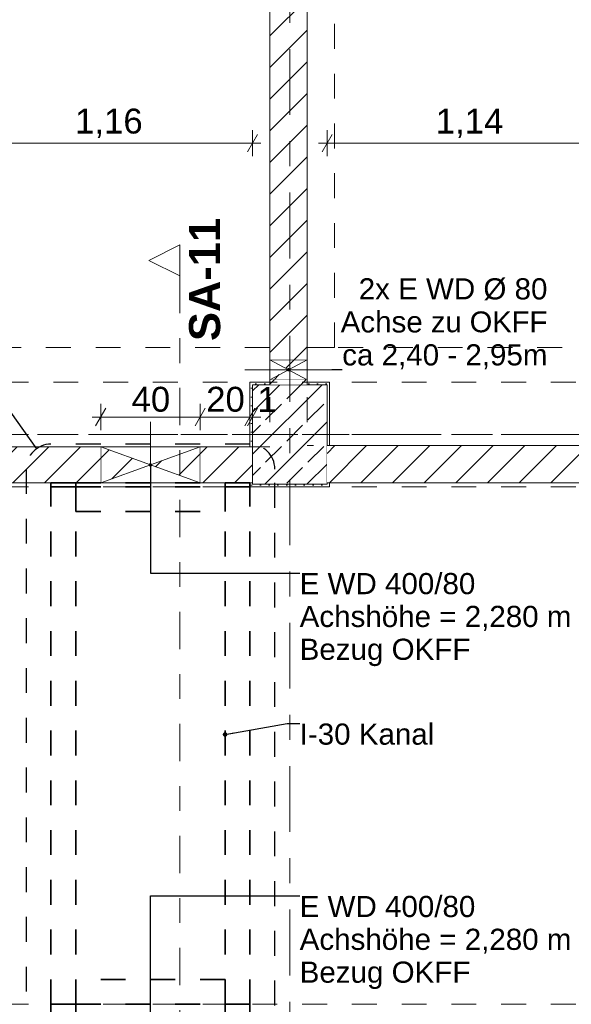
# Model space of a CAD drawing. Header units: metres. Extents: x -3.6 to 90.7, y -11.1 to 18.
# Tile 596 of 656: x 53.4 to 55.7, y 6 to 10. Entities that reach past the tile are written whole.
import ezdxf

# ---------------------------------------------------------------- set-up
doc = ezdxf.new("R2010")
doc.units = ezdxf.units.M
doc.header["$MEASUREMENT"] = 0
for name, pattern in [('Achse', [0.2, 0.1, -0.05, 0, -0.05]), ('Punktlinie eng', [0.0375, 0.0125, -0.025]), ('Schnittlinie', [0.3, 0.15, -0.075, 0, -0.075]), ('Strichlinie doppelt', [0.546806, 0.264583, -0.105833, 0.070556, -0.105833]), ('Untersicht', [0.1, 0.075, -0.025]), ('Wipeout_Contour', [1, 0, -1])]:
    doc.linetypes.add(name, pattern=pattern)
for name, color, linetype in [('152 - Bemaßung_ Beschriftung.Ausbau', 7, 'Continuous'), ('203 - Marker.Schnitt - Ausbaudetail SA', 7, 'Continuous'), ('208 - Marker.Detail', 7, 'Continuous'), ('451 - Universal.Achsen Raster', 7, 'Continuous'), ('605 - Struktur.Wand Innen', 7, 'Continuous'), ('607 - Struktur.Stütze', 7, 'Continuous'), ('608 - Struktur.Träger', 7, 'Continuous'), ('650 - Abdeckung.Fußboden Aufbau', 7, 'Continuous'), ('Abbruch_605 - Struktur.Wand Innen', 7, 'Continuous'), ('Neubau_152 - Bemaßung_ Beschriftung.Ausbau', 7, 'Continuous'), ('Neubau_605 - Struktur.Wand Innen', 7, 'Continuous'), ('Neubau_653 - Abdeckung.TB Verkofferung', 7, 'Continuous')]:
    doc.layers.add(name, color=color, linetype=linetype)
doc.styles.add('ERSTELLTER_STIL_1', font='txt')
doc.styles.add('ERSTELLTER_STIL_2', font='txt')
doc.linetypes.add('Abbruch 1', pattern='A,0,[1,2022.0244.A_L5A-PL02.05_iB_Grundriss 3.OG1.Shx,S=0.001984,R=0,X=0,Y=0],-0.25,0', length=0.25)
doc.dimstyles.new('ERSTELLTER_STIL__3', dxfattribs={"dimtxt": 0.1, "dimasz": 0.0532, "dimexe": 0.18, "dimexo": 0.0625, "dimgap": 0, "dimtad": 1, "dimtih": 1, "dimtoh": 1, "dimzin": 0, "dimdsep": 46, "dimtxsty": 'ERSTELLTER_STIL_2', "dimblk": 'ARROWHEAD_2', "dimblk1": 'ARROWHEAD_2', "dimblk2": 'ARROWHEAD_2', "dimcen": 0.09, "dimse1": 1, "dimse2": 1, "dimclrd": 7, "dimclre": 7, "dimclrt": 7, "dimazin": 0, "dimtfac": 1, "dimtdec": 4, "dimtmove": 0, "dimatfit": 3, "dimfxl": 1, "dimtolj": 1, "dimtzin": 0, "dimarcsym": 0})
doc.dimstyles.new('ERSTELLTER_STIL__5', dxfattribs={"dimtxt": 0.18, "dimasz": 0.03648, "dimexe": 0.18, "dimexo": 0.0625, "dimgap": 0, "dimtad": 0, "dimtih": 1, "dimtoh": 1, "dimdec": 4, "dimzin": 0, "dimdsep": 46, "dimcen": 0.09, "dimadec": 0, "dimazin": 0, "dimtfac": 1, "dimtdec": 4, "dimtmove": 0, "dimatfit": 3, "dimldrblk": 'ARROWHEAD_11', "dimfxl": 1, "dimtolj": 1, "dimtzin": 0, "dimarcsym": 0})
doc.dimstyles.new('ERSTELLTER_STIL__6', dxfattribs={"dimtxt": 0.18, "dimasz": 0.02736, "dimexe": 0.18, "dimexo": 0.0625, "dimgap": 0, "dimtad": 0, "dimtih": 1, "dimtoh": 1, "dimdec": 4, "dimzin": 0, "dimdsep": 46, "dimcen": 0.09, "dimadec": 0, "dimazin": 0, "dimtfac": 1, "dimtdec": 4, "dimtmove": 0, "dimatfit": 3, "dimldrblk": 'ARROWHEAD_11', "dimfxl": 1, "dimtolj": 1, "dimtzin": 0, "dimarcsym": 0})
pattern_1 = [(45, (0, 0), (-0.01767767, 0.01767767), [0, -0.025])]
pattern_2 = [(45, (0, 0), (-0.06363961, 0.06363961), [])]

# ---------------------------------------------------------------- blocks, each defined once
blk = doc.blocks.new('*D186')
at = {"layer": '152 - Bemaßung_ Beschriftung.Ausbau', "color": 7, "linetype": 'Continuous', "lineweight": 5}
for p, q in [((53.7902, 8.405), (53.7498, 8.335)), ((53.77, 8.3175), (53.77, 8.4225)), ((54.1902, 8.405), (54.1498, 8.335)), ((54.17, 8.3175), (54.17, 8.4225)), ((53.7358, 8.37), (53.77, 8.37)), ((53.77, 8.37), (54.17, 8.37))]:
    blk.add_line(p, q, dxfattribs=at)
at = {"layer": '152 - Bemaßung_ Beschriftung.Ausbau', "color": 7, "lineweight": 5, "insert": (53.8941, 8.39), "char_height": 0.1, "attachment_point": 7, "style": 'ERSTELLTER_STIL_2'}
blk.add_mtext('\\A1;{\\pql;\\fArial|b0|i0|c0|p38;40}', dxfattribs=at)
blk = doc.blocks.new('ARROWHEAD_2')
at = {"color": 0, "linetype": 'Continuous', "lineweight": 0}
for p, q in [((0, 0), (-1, 0)), ((-0.378, -0.655), (0.378, 0.655))]:
    blk.add_line(p, q, dxfattribs=at)
blk = doc.blocks.new('*D187')
at = {"layer": '152 - Bemaßung_ Beschriftung.Ausbau', "color": 7, "linetype": 'Continuous', "lineweight": 5}
for p, q in [((54.1902, 8.405), (54.1498, 8.335)), ((54.17, 8.3175), (54.17, 8.4225)), ((54.3498, 8.335), (54.3902, 8.405)), ((54.4002, 8.405), (54.3598, 8.335)), ((54.37, 8.3175), (54.37, 8.4225)), ((54.17, 8.37), (54.37, 8.37))]:
    blk.add_line(p, q, dxfattribs=at)
at = {"layer": '152 - Bemaßung_ Beschriftung.Ausbau', "color": 7, "lineweight": 5, "insert": (54.1941, 8.39), "char_height": 0.1, "attachment_point": 7, "style": 'ERSTELLTER_STIL_2'}
blk.add_mtext('\\A1;{\\pql;\\fArial|b0|i0|c0|p38;20}', dxfattribs=at)
blk = doc.blocks.new('*D188')
at = {"layer": '152 - Bemaßung_ Beschriftung.Ausbau', "color": 7, "linetype": 'Continuous', "lineweight": 5}
for p, q in [((54.3498, 8.335), (54.3902, 8.405)), ((54.4002, 8.405), (54.3598, 8.335)), ((54.37, 8.3175), (54.37, 8.4225)), ((54.38, 8.3175), (54.38, 8.4225)), ((54.37, 8.37), (54.38, 8.37)), ((54.38, 8.37), (54.4142, 8.37))]:
    blk.add_line(p, q, dxfattribs=at)
at = {"layer": '152 - Bemaßung_ Beschriftung.Ausbau', "color": 7, "lineweight": 5, "insert": (54.4002, 8.39), "char_height": 0.1, "attachment_point": 7, "style": 'ERSTELLTER_STIL_2'}
blk.add_mtext('\\A1;{\\pql;\\fArial|b0|i0|c0|p38;1}', dxfattribs=at)
blk = doc.blocks.new('ARROWHEAD_11')
at = {"color": 0, "linetype": 'Continuous', "lineweight": 0}
blk.add_line((0, 0), (-1, 0), dxfattribs=at)
at = {"color": 0, "linetype": 'Continuous', "lineweight": 0, "const_width": 0.25, "flags": 128}
blk.add_lwpolyline([(-0.125, 0, 1), (0.125, 0, 1)], format="xyb", close=True, dxfattribs=at)
blk = doc.blocks.new('*D547')
at = {"layer": '152 - Bemaßung_ Beschriftung.Ausbau', "color": 7, "linetype": 'Continuous', "lineweight": 5}
for p, q in [((53.2402, 9.5057), (53.1998, 9.4357)), ((53.22, 9.4182), (53.22, 9.5232)), ((54.3598, 9.4357), (54.4002, 9.5057)), ((54.38, 9.4182), (54.38, 9.5232)), ((53.22, 9.4707), (54.38, 9.4707)), ((54.38, 9.4707), (54.4142, 9.4707))]:
    blk.add_line(p, q, dxfattribs=at)
at = {"layer": '152 - Bemaßung_ Beschriftung.Ausbau', "color": 7, "lineweight": 5, "insert": (53.667, 9.4907), "char_height": 0.1, "attachment_point": 7, "style": 'ERSTELLTER_STIL_2'}
blk.add_mtext('\\A1;{\\pql;\\fArial|b0|i0|c0|p38;1,16}', dxfattribs=at)
blk = doc.blocks.new('*D548')
at = {"layer": '152 - Bemaßung_ Beschriftung.Ausbau', "color": 7, "linetype": 'Continuous', "lineweight": 5}
for p, q in [((54.7002, 9.5057), (54.6598, 9.4357)), ((54.68, 9.4182), (54.68, 9.5232)), ((55.8402, 9.5057), (55.7998, 9.4357)), ((55.82, 9.4182), (55.82, 9.5232)), ((54.6458, 9.4707), (54.68, 9.4707)), ((54.68, 9.4707), (55.82, 9.4707))]:
    blk.add_line(p, q, dxfattribs=at)
at = {"layer": '152 - Bemaßung_ Beschriftung.Ausbau', "color": 7, "lineweight": 5, "insert": (55.117, 9.4907), "char_height": 0.1, "attachment_point": 7, "style": 'ERSTELLTER_STIL_2'}
blk.add_mtext('\\A1;{\\pql;\\fArial|b0|i0|c0|p38;1,14}', dxfattribs=at)

msp = doc.modelspace()

# ---------------------------------------------------------------- hatches: boundary and pattern name
at = {"layer": '607 - Struktur.Stütze', "linetype": 'Continuous', "lineweight": 0, "true_color": 0x000000}
h = msp.add_hatch(dxfattribs=at)
h.set_pattern_fill('Gips_0001', color=18, style=0, pattern_type=2)
h.set_pattern_definition(pattern_1)
h.paths.add_polyline_path([(54.37, 8.09), (54.69, 8.09), (54.69, 8.105), (54.68, 8.105), (54.68, 8.1), (54.38, 8.1), (54.38, 8.5), (54.45, 8.5), (54.45, 8.51), (54.37, 8.51), (54.37, 8.25), (54.38, 8.25), (54.38, 8.105), (54.37, 8.105)])
h = msp.add_hatch(dxfattribs=at)
h.set_pattern_fill('Gips_0001', color=18, style=0, pattern_type=2)
h.set_pattern_definition(pattern_1)
h.paths.add_polyline_path([(54.6, 8.51), (54.6, 8.5), (54.68, 8.5), (54.68, 8.255), (54.69, 8.255), (54.69, 8.51)])
h = msp.add_hatch(dxfattribs=at)
h.set_pattern_fill('Beton__Stahlbeton_0001', color=18, style=0, pattern_type=2)
h.set_pattern_definition([(45, (0, 0), (-0.08485281, 0.08485281), []), (45, (-0.04243, 0.04243), (-0.08485281, 0.08485281), [0.09, -0.03])])
h.paths.add_polyline_path([(54.38, 8.1), (54.68, 8.1), (54.68, 8.5), (54.38, 8.5)])
at = {"layer": 'Abbruch_605 - Struktur.Wand Innen', "linetype": 'Continuous', "lineweight": 0, "true_color": 0x000000}
h = msp.add_hatch(dxfattribs=at)
h.set_pattern_fill('MW_Ziegel_0001', color=18, style=0, pattern_type=2)
h.set_pattern_definition(pattern_2)
h.paths.add_polyline_path([(54.45, 8.6), (54.525, 8.56), (54.6, 8.6)])
h = msp.add_hatch(dxfattribs=at)
h.set_pattern_fill('MW_Ziegel_0001', color=18, style=0, pattern_type=2)
h.set_pattern_definition(pattern_2)
h.paths.add_polyline_path([(54.45, 8.52), (54.6, 8.52), (54.525, 8.56)])
h = msp.add_hatch(dxfattribs=at)
h.set_pattern_fill('MW_Ziegel_0001', color=18, style=0, pattern_type=2)
h.set_pattern_definition(pattern_2)
h.paths.add_polyline_path([(53.97, 8.1775), (53.77, 8.25), (53.77, 8.105)])
h = msp.add_hatch(dxfattribs=at)
h.set_pattern_fill('MW_Ziegel_0001', color=18, style=0, pattern_type=2)
h.set_pattern_definition(pattern_2)
h.paths.add_polyline_path([(53.97, 8.1775), (54.17, 8.105), (54.17, 8.25)])

# ---------------------------------------------------------------- linework, layer by layer
at = {"layer": '203 - Marker.Schnitt - Ausbaudetail SA', "color": 7, "linetype": 'Schnittlinie', "lineweight": 13}
msp.add_line((54.0888, 8.937), (54.0888, 4.763), dxfattribs=at)
at = {"layer": '208 - Marker.Detail', "color": 30, "linetype": 'Punktlinie eng', "lineweight": 25, "true_color": 0xff6e00}
msp.add_line((54.47, 5.805), (54.47, 8.1611), dxfattribs=at)
at = {"layer": '451 - Universal.Achsen Raster', "color": 160, "linetype": 'Strichlinie doppelt', "lineweight": 9, "true_color": 0x3232ff}
msp.add_line((64.935, 8.3), (-3.175, 8.3), dxfattribs=at)
at = {"layer": '607 - Struktur.Stütze', "color": 7, "linetype": 'Continuous', "lineweight": 5, "flags": 128}
for points in [[(54.45, 8.51), (54.37, 8.51), (54.37, 8.25)], [(54.69, 8.255), (54.69, 8.51), (54.6, 8.51)], [(54.37, 8.105), (54.37, 8.09), (54.69, 8.09), (54.69, 8.105)]]:
    msp.add_lwpolyline(points, dxfattribs=at)
at = {"layer": '607 - Struktur.Stütze', "color": 7, "linetype": 'Continuous', "lineweight": 13, "flags": 128}
msp.add_lwpolyline([(54.38, 8.1), (54.68, 8.1), (54.68, 8.5), (54.38, 8.5)], close=True, dxfattribs=at)
at = {"layer": '608 - Struktur.Träger', "color": 7, "linetype": 'Achse', "lineweight": 9}
msp.add_line((0.38, 8.3), (61.88, 8.3), dxfattribs=at)
at = {"layer": '608 - Struktur.Träger', "color": 7, "linetype": 'Untersicht', "lineweight": 13}
msp.add_line((0.38, 6.01), (61.88, 6.01), dxfattribs=at)
at = {"layer": '650 - Abdeckung.Fußboden Aufbau', "color": 7, "linetype": 'Continuous', "lineweight": 13, "flags": 128}
for points in [[(54.37, 8.25), (54.37, 8.51), (54.45, 8.51), (54.45, 12.99), (54.37, 12.99), (54.37, 13.445), (51.09, 13.445), (51.09, 12.99), (51.01, 12.99), (51.01, 8.51)], [(57.97, 8.255), (58.055, 8.255), (58.055, 12.99), (57.97, 12.99), (57.97, 13.445), (54.69, 13.445), (54.69, 13), (54.6, 13), (54.6, 8.51)], [(54.6, 8.51), (54.69, 8.51), (54.69, 8.255), (55.82, 8.255)], [(55.82, 8.255), (55.82, 8.105), (54.69, 8.105), (54.69, 8.09), (54.37, 8.09), (54.37, 8.105), (53.22, 8.105), (53.22, 8.25)], [(53.22, 8.25), (54.37, 8.25)]]:
    msp.add_lwpolyline(points, dxfattribs=at)
at = {"layer": 'Abbruch_605 - Struktur.Wand Innen', "color": 7, "linetype": 'Abbruch 1', "lineweight": 18}
for p, q in [((54.6, 8.6), (54.45, 8.6)), ((54.45, 8.52), (54.6, 8.52)), ((53.77, 8.25), (53.77, 8.105)), ((54.17, 8.105), (54.17, 8.25))]:
    msp.add_line(p, q, dxfattribs=at)
at = {"layer": 'Abbruch_605 - Struktur.Wand Innen', "color": 160, "linetype": 'Abbruch 1', "lineweight": 5, "true_color": 0x3232ff}
for p, q in [((54.35, 8.56), (54.7, 8.56)), ((54.35, 8.56), (54.7, 8.56)), ((53.97, 8.005), (53.97, 8.35)), ((53.97, 6.025), (53.97, 5.705))]:
    msp.add_line(p, q, dxfattribs=at)
at = {"layer": 'Abbruch_605 - Struktur.Wand Innen', "color": 7, "linetype": 'Abbruch 1', "lineweight": 18, "flags": 128}
for points in [[(54.45, 8.6), (54.45, 8.52)], [(54.6, 8.52), (54.6, 8.6)], [(54.17, 8.25), (53.77, 8.25)], [(53.77, 8.105), (54.17, 8.105)]]:
    msp.add_lwpolyline(points, dxfattribs=at)
at = {"layer": 'Neubau_605 - Struktur.Wand Innen', "color": 1, "linetype": 'Continuous', "lineweight": 9}
for p, q in [((54.45, 8.52), (54.6, 8.6)), ((54.45, 8.6), (54.6, 8.52)), ((54.17, 8.105), (53.77, 8.25)), ((53.77, 8.105), (54.17, 8.25))]:
    msp.add_line(p, q, dxfattribs=at)
at = {"layer": 'Neubau_653 - Abdeckung.TB Verkofferung', "color": 1, "linetype": 'Untersicht', "lineweight": 9}
for p, q in [((54.71, 8.6495), (54.71, 12.69)), ((54.45, 8.6495), (51.01, 8.6495)), ((54.45, 8.6495), (54.45, 8.25)), ((62.025, 8.6495), (54.6, 8.6495)), ((54.6, 8.6495), (54.6, 8.255)), ((54.45, 8.25), (51.01, 8.25)), ((62.025, 8.255), (54.6, 8.255))]:
    msp.add_line(p, q, dxfattribs=at)
at = {"layer": 'Neubau_653 - Abdeckung.TB Verkofferung', "color": 1, "linetype": 'Untersicht', "lineweight": 35, "flags": 128}
for points in [[(53.67, 7.99), (54.27, 7.99)], [(54.27, 6.11), (53.67, 6.11)], [(53.67, 6.01), (53.67, 6.11)], [(54.27, 6.11), (54.27, 6.01)], [(53.57, 6.01), (53.67, 6.01)], [(53.57, 6.01), (53.67, 6.01)], [(53.57, 6.01), (53.57, 5.925)], [(53.67, 6.01), (54.27, 6.01)], [(53.67, 6.01), (53.67, 5.925)], [(54.27, 6.01), (54.37, 6.01)], [(54.27, 6.01), (54.27, 5.925)], [(54.27, 6.01), (54.37, 6.01)], [(54.37, 6.01), (54.37, 5.925)]]:
    msp.add_lwpolyline(points, dxfattribs=at)

# ---------------------------------------------------------------- texts
at = {"layer": '203 - Marker.Schnitt - Ausbaudetail SA', "color": 7, "lineweight": 13, "insert": (54.2521, 8.6754), "char_height": 0.125, "attachment_point": 7, "rotation": 90, "style": 'ERSTELLTER_STIL_1'}
msp.add_mtext('\\A1;{\\pql;\\pt0;\\fArial|b1|i0|c0|p38;SA-11}', dxfattribs=at)
at = {"layer": 'Neubau_152 - Bemaßung_ Beschriftung.Ausbau', "color": 7, "linetype": 'Continuous', "lineweight": 9, "char_height": 0.085, "style": 'ERSTELLTER_STIL_2'}
for s, insert, attachment_point, line_spacing_factor in [('\\A1;{\\pqr;\\fArial|b0|i0|c0|p38;2x \\fArial|b0|i0|c0|p38;E WD Ø 80\\P\\pqr;\\fArial|b0|i0|c0|p38;Achse \\fArial|b0|i0|c0|p38;\\H0.983357x;zu OKF\\fArial|b0|i0|c0|p38;\\H1.016925x;F\\P\\pqr;\\fArial|b0|i0|c0|p38;ca\\fArial|b0|i0|c0|p38; 2,40 - 2,95m}', (55.566, 8.5615), 9, 0.93588), ('\\A1;{\\pql;\\fArial|b0|i0|c0|p38;E WD 400/80\\P\\pql;\\fArial|b0|i0|c0|p38;Achshöhe = \\fArial|b0|i0|c0|p38;2,280\\fArial|b0|i0|c0|p38; m\\P\\pql;\\fArial|b0|i0|c0|p38;Bezug OKFF}', (54.57, 7.7431), 1, 0.931125), ('\\A1;{\\pql;\\fArial|b0|i0|c0|p38;E WD 400/80\\P\\pql;\\fArial|b0|i0|c0|p38;Achshöhe = \\fArial|b0|i0|c0|p38;2,280\\fArial|b0|i0|c0|p38; m\\P\\pql;\\fArial|b0|i0|c0|p38;Bezug OKFF}', (54.57, 6.4456), 1, 0.931125)]:
    msp.add_mtext(s, dxfattribs=dict(at, insert=insert, attachment_point=attachment_point, line_spacing_factor=line_spacing_factor))
at = {"layer": 'Neubau_152 - Bemaßung_ Beschriftung.Ausbau', "color": 7, "linetype": 'Continuous', "lineweight": 9, "insert": (54.57, 7.1383), "char_height": 0.085, "attachment_point": 1, "style": 'ERSTELLTER_STIL_2'}
msp.add_mtext('\\A1;{\\pql;\\fArial|b0|i0|c0|p38;I-30 Kanal}', dxfattribs=at)

# ---------------------------------------------------------------- leaders
at = {"layer": 'Neubau_152 - Bemaßung_ Beschriftung.Ausbau', "color": 1, "linetype": 'Continuous', "lineweight": 13, "annotation_type": 0, "has_hookline": 1, "hookline_direction": 0}
for points, dimstyle, text_width in [([(54.525, 8.56), (54.6996, 8.5615), (54.7407, 8.5615)], 'ERSTELLTER_STIL__6', 0.8253), ([(54.27, 7.0942), (54.52, 7.1383), (54.57, 7.1383)], 'ERSTELLTER_STIL__5', 0.5214), ([(53.97, 5.865), (53.97, 6.4456), (54.57, 6.4456)], 'ERSTELLTER_STIL__6', 1.0839)]:
    msp.add_leader(points, dimstyle=dimstyle, dxfattribs=dict(at, text_width=text_width))

# ---------------------------------------------------------------- next in the draw order: wipeouts: each hides what was drawn before it
at = {"color": 254, "linetype": 'Wipeout_Contour', "lineweight": 0, "ltscale": 163.88438}
msp.add_wipeout([(54.0888, 9.062), (53.9638, 8.9995), (54.0888, 8.937)], dxfattribs=at).dxf.layer = '203 - Marker.Schnitt - Ausbaudetail SA'
at = {"color": 254, "linetype": 'Wipeout_Contour', "lineweight": 0, "ltscale": 222.498092}
msp.add_wipeout([(54.6, 13), (54.45, 13), (54.45, 8.6), (54.6, 8.6)], dxfattribs=at).dxf.layer = '605 - Struktur.Wand Innen'
at = {"color": 254, "linetype": 'Wipeout_Contour', "lineweight": 0, "ltscale": 220.748907}
msp.add_wipeout([(54.6, 8.52), (54.45, 8.52), (54.45, 8.5), (54.6, 8.5)], dxfattribs=at).dxf.layer = '605 - Struktur.Wand Innen'
at = {"color": 254, "linetype": 'Wipeout_Contour', "lineweight": 0, "ltscale": 216.47317}
msp.add_wipeout([(53.22, 8.25), (53.22, 8.105), (53.77, 8.105), (53.77, 8.25)], dxfattribs=at).dxf.layer = '605 - Struktur.Wand Innen'
at = {"color": 254, "linetype": 'Wipeout_Contour', "lineweight": 0, "ltscale": 219.558628}
msp.add_wipeout([(54.38, 8.25), (54.17, 8.25), (54.17, 8.105), (54.38, 8.105)], dxfattribs=at).dxf.layer = '605 - Struktur.Wand Innen'
at = {"color": 254, "linetype": 'Wipeout_Contour', "lineweight": 0, "ltscale": 223.415021}
msp.add_wipeout([(54.68, 8.255), (54.68, 8.105), (55.82, 8.105), (55.82, 8.255)], dxfattribs=at).dxf.layer = '605 - Struktur.Wand Innen'

# ---------------------------------------------------------------- next in the draw order: hatches: boundary and pattern name
at = {"layer": '605 - Struktur.Wand Innen', "linetype": 'Continuous', "lineweight": 0, "true_color": 0x000000}
h = msp.add_hatch(dxfattribs=at)
h.set_pattern_fill('MW_Ziegel_0001', color=18, style=0, pattern_type=2)
h.set_pattern_definition(pattern_2)
h.paths.add_polyline_path([(54.6, 13), (54.45, 13), (54.45, 8.6), (54.6, 8.6)])
h = msp.add_hatch(dxfattribs=at)
h.set_pattern_fill('MW_Ziegel_0001', color=18, style=0, pattern_type=2)
h.set_pattern_definition(pattern_2)
h.paths.add_polyline_path([(54.6, 8.52), (54.45, 8.52), (54.45, 8.5), (54.6, 8.5)])
h = msp.add_hatch(dxfattribs=at)
h.set_pattern_fill('MW_Ziegel_0001', color=18, style=0, pattern_type=2)
h.set_pattern_definition(pattern_2)
h.paths.add_polyline_path([(53.22, 8.25), (53.22, 8.105), (53.77, 8.105), (53.77, 8.25)])
h = msp.add_hatch(dxfattribs=at)
h.set_pattern_fill('MW_Ziegel_0001', color=18, style=0, pattern_type=2)
h.set_pattern_definition(pattern_2)
h.paths.add_polyline_path([(54.38, 8.25), (54.17, 8.25), (54.17, 8.105), (54.38, 8.105)])
h = msp.add_hatch(dxfattribs=at)
h.set_pattern_fill('MW_Ziegel_0001', color=18, style=0, pattern_type=2)
h.set_pattern_definition(pattern_2)
h.paths.add_polyline_path([(54.68, 8.255), (54.68, 8.105), (55.82, 8.105), (55.82, 8.255)])

# ---------------------------------------------------------------- next in the draw order: linework, layer by layer
at = {"layer": '203 - Marker.Schnitt - Ausbaudetail SA', "color": 7, "linetype": 'Continuous', "lineweight": 13, "flags": 128}
msp.add_lwpolyline([(54.0888, 9.062), (54.0888, 8.937), (53.9638, 8.9995)], close=True, dxfattribs=at)
at = {"layer": '208 - Marker.Detail', "color": 30, "linetype": 'Continuous', "lineweight": 25, "true_color": 0xff6e00}
msp.add_line((53.0792, 8.8499), (53.512, 8.2426), dxfattribs=at)
at = {"layer": '208 - Marker.Detail', "color": 30, "linetype": 'Punktlinie eng', "lineweight": 25, "true_color": 0xff6e00}
for p, q in [((54.37, 8.2611), (53.57, 8.2611)), ((53.47, 8.1611), (53.47, 5.805))]:
    msp.add_line(p, q, dxfattribs=at)
for centre, start, end in [((53.57, 8.1611), 90, 180), ((54.37, 8.1611), 0, 90)]:
    msp.add_arc(centre, 0.1, start, end, dxfattribs=at)
at = {"layer": '451 - Universal.Achsen Raster', "color": 160, "linetype": 'Strichlinie doppelt', "lineweight": 9, "true_color": 0x3232ff}
msp.add_line((54.53, -10.585), (54.53, 16.355), dxfattribs=at)
at = {"layer": '605 - Struktur.Wand Innen', "color": 7, "linetype": 'Continuous', "lineweight": 18, "flags": 128}
for points in [[(54.45, 13), (54.45, 8.6)], [(54.6, 8.6), (54.6, 13)], [(54.45, 8.52), (54.45, 8.5)], [(54.6, 8.5), (54.6, 8.52)], [(53.77, 8.25), (53.22, 8.25)], [(54.38, 8.25), (54.17, 8.25)], [(54.38, 8.105), (54.38, 8.25)], [(55.82, 8.255), (54.68, 8.255)], [(53.22, 8.105), (53.77, 8.105)], [(54.17, 8.105), (54.38, 8.105)], [(54.68, 8.105), (55.82, 8.105)]]:
    msp.add_lwpolyline(points, dxfattribs=at)
at = {"layer": '608 - Struktur.Träger', "color": 7, "linetype": 'Untersicht', "lineweight": 13}
for p, q in [((0.38, 8.51), (61.88, 8.51)), ((0.38, 8.09), (61.88, 8.09))]:
    msp.add_line(p, q, dxfattribs=at)
at = {"layer": 'Neubau_653 - Abdeckung.TB Verkofferung', "color": 1, "linetype": 'Untersicht', "lineweight": 9}
for p, q in [((54.6, 8.6495), (54.6, 12.69)), ((54.71, 8.6495), (54.6, 8.6495))]:
    msp.add_line(p, q, dxfattribs=at)
at = {"layer": 'Neubau_653 - Abdeckung.TB Verkofferung', "color": 1, "linetype": 'Untersicht', "lineweight": 35, "flags": 128}
for points in [[(53.57, 8.105), (53.67, 8.105)], [(53.57, 8.09), (53.57, 8.105)], [(53.57, 8.09), (53.67, 8.09)], [(53.57, 6.01), (53.57, 8.09)], [(53.67, 8.09), (53.57, 8.09)], [(53.67, 8.105), (54.27, 8.105)], [(53.67, 8.09), (53.67, 8.105)], [(53.67, 8.09), (54.27, 8.09)], [(53.67, 6.01), (53.67, 8.09)], [(53.67, 7.99), (53.67, 8.09)], [(54.27, 8.09), (54.27, 8.105)], [(54.27, 8.105), (54.37, 8.105)], [(54.27, 6.01), (54.27, 8.09)], [(54.27, 8.09), (54.37, 8.09)], [(54.27, 8.09), (54.27, 7.99)], [(54.37, 8.09), (54.27, 8.09)], [(54.37, 8.09), (54.37, 8.105)], [(54.37, 6.01), (54.37, 8.09)]]:
    msp.add_lwpolyline(points, dxfattribs=at)

# ---------------------------------------------------------------- next in the draw order: dimensions: what is measured, and where the dimension line sits
at = {"layer": '152 - Bemaßung_ Beschriftung.Ausbau', "color": 7, "linetype": 'Continuous', "lineweight": 5}
for base, p1, p2, picture, middle in [((54.38, 9.4707), (53.22, 8.26), (54.38, 8.5), '*D547', (53.7968, 9.5407)), ((55.82, 9.4707), (54.68, 8.5), (55.82, 8.265), '*D548', (55.2468, 9.5407)), ((54.17, 8.37), (53.77, 8.25), (54.17, 8.25), '*D186', (53.9703, 8.44)), ((54.37, 8.37), (54.17, 8.25), (54.37, 8.51), '*D187', (54.2703, 8.44)), ((54.38, 8.37), (54.37, 8.51), (54.38, 8.5), '*D188', (54.4383, 8.44))]:
    dim = msp.add_linear_dim(base=base, p1=p1, p2=p2, dimstyle='ERSTELLTER_STIL__3', dxfattribs=at)
    dim.commit()
    dim.dimension.update_dxf_attribs({"geometry": picture, "text_midpoint": middle, "dimtype": 160})

# ---------------------------------------------------------------- next in the draw order: leaders
at = {"layer": 'Neubau_152 - Bemaßung_ Beschriftung.Ausbau', "color": 1, "linetype": 'Continuous', "lineweight": 13, "annotation_type": 0, "has_hookline": 1, "hookline_direction": 0, "text_width": 1.0839}
msp.add_leader([(53.97, 8.1775), (53.97, 7.7431), (54.57, 7.7431)], dimstyle='ERSTELLTER_STIL__6', dxfattribs=at)

doc.saveas('drawing.dxf')
